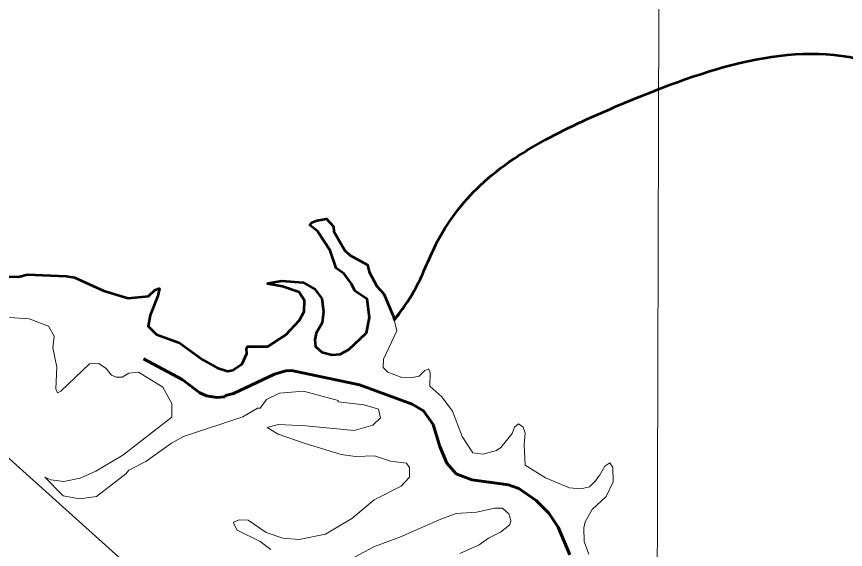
# Model space of a CAD drawing. Extents: x 553962 to 842807, y 8883888 to 9032388.
# Drawn here: x 800180 to 801068, y 9016478 to 9017049 of the extents above; entities that cross this region are included whole.
import ezdxf

# ---------------------------------------------------------------- set-up
doc = ezdxf.new("R2010")
doc.units = 0
doc.header["$LTSCALE"] = 150
doc.linetypes.add('LONG_DASH_SHORT_DASH', pattern=[9.9, 6, -1.2, 1.5, -1.2])
doc.layers.add('60', color=7, linetype='Continuous', lineweight=53)

msp = doc.modelspace()

# ---------------------------------------------------------------- linework, layer by layer
at = {"layer": '60', "lineweight": 13}
for points in [[(800889, 9024505.2), (800865.9, 9016287.4), (800844.2, 9008945.5)], [(804061.8, 9014740.5), (803186.9, 9014617.9), (802010, 9015595.2), (801134, 9015710.1), (799752.9, 9016951.9), (799131.7, 9016899.4), (798606.8, 9017214.5), (798116.9, 9016768.1), (797976.9, 9016925.6), (797770.7, 9016891.6), (798024.7, 9017291.1), (798157, 9018305.4), (798965.3, 9018723.6), (799501.2, 9019775.1), (800976.7, 9020255.6), (802624.4, 9022205.3), (802707.9, 9023068.8)], [(800793.2, 9016473), (800788.2, 9016486.7), (800787.8, 9016501.3), (800789.2, 9016507.9), (800796.6, 9016521), (800811.8, 9016534.8), (800819.2, 9016550.7), (800818.7, 9016566.2), (800815.7, 9016571.2), (800810.3, 9016567.6), (800804.5, 9016557.5), (800803.2, 9016556), (800800.7, 9016552.2), (800793.8, 9016545.3), (800784.6, 9016543.2), (800772.4, 9016544.2), (800746.5, 9016555.1), (800724.9, 9016568.4), (800723.7, 9016590.2), (800724.7, 9016603), (800722.6, 9016609.3), (800717.6, 9016612.8), (800713.6, 9016609.4), (800710.9, 9016602.5), (800698.7, 9016587.5), (800694.2, 9016584.3), (800679.5, 9016580.5), (800668.6, 9016581.6), (800657.3, 9016599.1), (800647.1, 9016626.4), (800635.5, 9016641.9), (800622.5, 9016653.4), (800623, 9016667.7), (800621.5, 9016671.4), (800621, 9016671.6), (800617.3, 9016670.2), (800611.1, 9016664), (800602.2, 9016662.1), (800592.5, 9016662.4), (800577.7, 9016668.1), (800572.7, 9016673.1), (800573, 9016682.3), (800587.1, 9016712.5), (800583.4, 9016728.5), (800573.5, 9016752.3), (800565.9, 9016760.4), (800557.6, 9016775.8), (800555.8, 9016783.4), (800536.9, 9016793.6), (800531.4, 9016798.5), (800519.7, 9016819.2), (800519.2, 9016824.4), (800511.9, 9016832.7), (800501.6, 9016831), (800496, 9016828.7), (800494, 9016825.8), (800502.1, 9016819.5), (800515.9, 9016798.5), (800522.2, 9016779.6), (800530.7, 9016773.8)], [(800379.1, 9016681.6), (800354.3, 9016699.8), (800329.7, 9016708.8), (800320.8, 9016717.7), (800322.7, 9016729.2), (800331.1, 9016749.9), (800332.7, 9016757.8), (800332, 9016758.1), (800328.1, 9016756.6), (800321, 9016749.7), (800299.3, 9016747.5), (800273.2, 9016755.5), (800241.7, 9016769.6), (800232.9, 9016771.2), (800191.4, 9016772.9), (800181.6, 9016770.3), (800159, 9016770.8)], [(800530.7, 9016773.8), (800538.7, 9016762.9), (800542.2, 9016755.4), (800555.4, 9016746.4), (800558.1, 9016726.9), (800554.7, 9016710.4), (800535.9, 9016692.7), (800526.5, 9016687.4), (800518, 9016686.7), (800506.7, 9016689.7), (800500, 9016695.7), (800499.3, 9016702.8), (800500.9, 9016709.9), (800507.1, 9016721.2), (800508.8, 9016733.1), (800507, 9016747.2), (800499.3, 9016757.1), (800486.8, 9016764.4), (800464, 9016766.3), (800449.3, 9016763.7), (800448.5, 9016762.9), (800464.8, 9016760), (800482.5, 9016753.9), (800488.1, 9016745.1), (800487.8, 9016733.3), (800482.8, 9016724.1), (800468.2, 9016708.4), (800448.8, 9016695.8), (800427.1, 9016695.7), (800426.1, 9016693.3), (800426.3, 9016688.1), (800421.4, 9016677.1), (800411.6, 9016670.4), (800405.6, 9016669.3), (800394.6, 9016672.8), (800379.1, 9016681.6)], [(800172.1, 9016726.8), (800193.2, 9016725.5), (800213.7, 9016717.7), (800219.7, 9016706.9), (800218.6, 9016694.2), (800222.9, 9016673.6), (800221.6, 9016650.2), (800223.3, 9016646), (800227.1, 9016647.8), (800257.7, 9016677.2), (800267.8, 9016677.4), (800275.5, 9016672), (800281.2, 9016665.1), (800286.3, 9016662.9), (800292.8, 9016663), (800300.1, 9016667.2), (800310.3, 9016668.3), (800336.4, 9016652.1), (800346.1, 9016634.6), (800346, 9016620)], [(800793.2, 9016473), (800788.2, 9016486.7), (800787.8, 9016501.3), (800789.2, 9016507.9), (800796.6, 9016521), (800811.8, 9016534.8), (800819.2, 9016550.7), (800818.7, 9016566.2), (800815.7, 9016571.2), (800810.3, 9016567.6), (800804.5, 9016557.5), (800803.2, 9016556), (800800.7, 9016552.2), (800793.8, 9016545.3), (800784.6, 9016543.2), (800772.4, 9016544.2), (800746.5, 9016555.1), (800724.9, 9016568.4), (800723.7, 9016590.2), (800724.7, 9016603), (800722.6, 9016609.3), (800717.6, 9016612.8), (800713.6, 9016609.4), (800710.9, 9016602.5), (800698.7, 9016587.5), (800694.2, 9016584.3), (800679.5, 9016580.5), (800668.6, 9016581.6), (800657.3, 9016599.1), (800647.1, 9016626.4), (800635.5, 9016641.9), (800622.5, 9016653.4), (800623, 9016667.7), (800621.5, 9016671.4), (800621, 9016671.6), (800617.3, 9016670.2), (800611.1, 9016664), (800602.2, 9016662.1), (800592.5, 9016662.4), (800577.7, 9016668.1), (800572.7, 9016673.1), (800573, 9016682.3), (800587.1, 9016712.5), (800584.1, 9016725.4)], [(800346, 9016620), (800293.4, 9016579.1), (800264.6, 9016562), (800247.6, 9016554.6), (800230.4, 9016550.9), (800216.3, 9016552.9), (800209.8, 9016555.8), (800229.4, 9016535.5), (800247, 9016532.5), (800265.2, 9016534.9), (800296.6, 9016559.1), (800300.1, 9016563.3), (800318.3, 9016572.3), (800345.6, 9016592.2), (800358.7, 9016599.2), (800422.1, 9016620.2), (800437.9, 9016629.6), (800440.6, 9016629.5), (800447.4, 9016638.9), (800461.4, 9016645.7), (800487.1, 9016647.7), (800524.3, 9016637.7), (800524.4, 9016636.6), (800552.2, 9016633.3), (800567.7, 9016628.6), (800569.8, 9016619.4), (800561.5, 9016611.4), (800541.4, 9016605.8), (800489.8, 9016610.8)], [(800489.8, 9016610.8), (800459.9, 9016612.1), (800448.3, 9016608.9), (800459.9, 9016601.6), (800489, 9016591.6), (800527.6, 9016580.1), (800542.9, 9016577.8), (800563.4, 9016578.4), (800580.6, 9016572.8), (800597.6, 9016570.6), (800600.8, 9016566), (800600.8, 9016555.8), (800591.8, 9016545.9), (800562.9, 9016531.3), (800539, 9016511.3), (800510.8, 9016494.6), (800482.4, 9016488.7), (800465.2, 9016490.2), (800447.3, 9016496.3), (800427.7, 9016509.7), (800418.3, 9016509.9), (800412.2, 9016507.5), (800412.7, 9016504.8), (800416.2, 9016498.9), (800440.9, 9016486.6), (800452.2, 9016478.1)], [(800535.8, 9016466.7), (800563.3, 9016481.4), (800590.6, 9016491.2), (800632.5, 9016510.1), (800650.8, 9016516.6), (800672.8, 9016518.3), (800692.5, 9016522.3), (800700.5, 9016522.3), (800707.2, 9016516.5), (800709.4, 9016509.2), (800708.5, 9016504.5), (800698.5, 9016496.7), (800685.6, 9016490.2), (800675.7, 9016483.3), (800654.8, 9016473.7)]]:
    msp.add_lwpolyline(points, dxfattribs=at)
at = {"layer": '60'}
for points in [[(800530.7, 9016773.8), (800522.2, 9016779.6), (800515.9, 9016798.5), (800502.1, 9016819.5), (800494, 9016825.8), (800496, 9016828.7), (800501.6, 9016831), (800511.9, 9016832.7), (800519.2, 9016824.4), (800519.7, 9016819.2), (800531.4, 9016798.5), (800536.9, 9016793.6), (800555.8, 9016783.4), (800557.6, 9016775.8), (800565.9, 9016760.4), (800573.5, 9016752.3), (800583.4, 9016728.5), (800584.4, 9016724.3), (800585.1, 9016724.5)], [(800159, 9016770.8), (800181.6, 9016770.3), (800191.4, 9016772.9), (800232.9, 9016771.2), (800241.7, 9016769.6), (800273.2, 9016755.5), (800299.3, 9016747.5), (800321, 9016749.7), (800328.1, 9016756.6), (800332, 9016758.1), (800332.7, 9016757.8), (800331.1, 9016749.9), (800322.7, 9016729.2), (800320.8, 9016717.7), (800329.7, 9016708.8), (800354.3, 9016699.8), (800379.1, 9016681.6)], [(800379.1, 9016681.6), (800394.6, 9016672.8), (800405.6, 9016669.3), (800411.6, 9016670.4), (800421.4, 9016677.1), (800426.3, 9016688.1), (800426.1, 9016693.3), (800427.1, 9016695.7), (800448.8, 9016695.8), (800468.2, 9016708.4), (800482.8, 9016724.1), (800487.8, 9016733.3), (800488.1, 9016745.1), (800482.5, 9016753.9), (800464.8, 9016760), (800448.5, 9016762.9), (800449.3, 9016763.7), (800464, 9016766.3), (800486.8, 9016764.4), (800499.3, 9016757.1), (800507, 9016747.2), (800508.8, 9016733.1), (800507.1, 9016721.2), (800500.9, 9016709.9), (800499.3, 9016702.8), (800500, 9016695.7), (800506.7, 9016689.7), (800518, 9016686.7), (800526.5, 9016687.4), (800535.9, 9016692.7), (800554.7, 9016710.4), (800558.1, 9016726.9), (800555.4, 9016746.4), (800542.2, 9016755.4), (800538.7, 9016762.9), (800530.7, 9016773.8)]]:
    msp.add_lwpolyline(points, dxfattribs=at)
at = {"layer": '60', "linetype": 'LONG_DASH_SHORT_DASH', "lineweight": 60}
msp.add_lwpolyline([(800315.5, 9016682.6), (800357.2, 9016660.5), (800376, 9016646), (800383.1, 9016643), (800394.4, 9016641), (800402.8, 9016641.7), (800403.5, 9016643.2), (800412.1, 9016645.3), (800456.2, 9016666.1), (800468.3, 9016669.8), (800474.4, 9016670), (800547.4, 9016654.6), (800603.6, 9016633.9), (800615.7, 9016626.8), (800626.3, 9016612), (800633.5, 9016588.5), (800640.8, 9016570.8), (800651, 9016559.3), (800667.7, 9016552.8), (800707, 9016547.4), (800718.2, 9016543.5), (800736.8, 9016530.5), (800750.2, 9016517.1), (800760.4, 9016502.2), (800772.9, 9016472.6)], dxfattribs=at)
at = {"layer": '60', "lineweight": 13}
msp.add_spline([(800584.1, 9016725.4), (800605.9, 9016755.5), (800629.1, 9016805), (800676.6, 9016868.4), (800752, 9016920.3), (800831.2, 9016956.8), (801096.3, 9017000.2), (801132.5, 9016986.1)], degree=3, dxfattribs=at)
at = {"layer": '60'}
msp.add_spline([(800585.1, 9016724.5), (800605.9, 9016755.5), (800629.1, 9016805), (800676.6, 9016868.4), (800752, 9016920.3), (800831.2, 9016956.8), (801096.3, 9017000.2), (801132.5, 9016986.1)], degree=3, dxfattribs=at)
at = {"layer": '60', "lineweight": 35}
msp.add_spline([(800586.2, 9016725.8), (800605.9, 9016755.5), (800629.1, 9016805), (800676.6, 9016868.4), (800752, 9016920.3), (800831.2, 9016956.8), (801096.3, 9017000.2), (801132.5, 9016986.1)], degree=3, dxfattribs=at)

doc.saveas('drawing.dxf')
